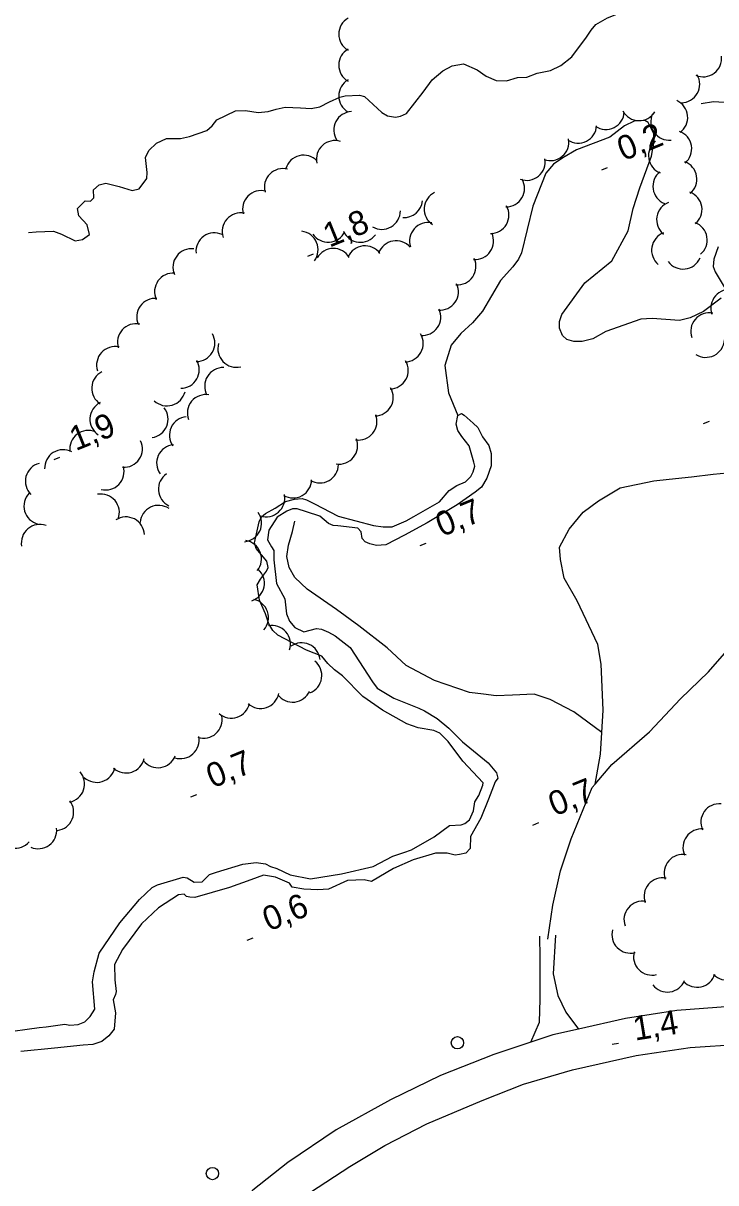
# Model space of a CAD drawing. Extents: x 362852 to 366875, y 5563573 to 5566479.
# Drawn here: x 363255.5 to 363367.7, y 5565029 to 5565216.9 of the extents above; entities that cross this region are included whole.
import ezdxf

# ---------------------------------------------------------------- set-up
doc = ezdxf.new("R2010")
doc.units = 0
for name, color, linetype in [('Niveau 19', 7, 'Continuous'), ('Niveau 2', 7, 'Continuous'), ('Niveau 21', 7, 'Continuous'), ('Niveau 22', 7, 'Continuous'), ('Niveau 3', 7, 'Continuous'), ('Niveau 36', 7, 'Continuous'), ('Niveau 4', 7, 'Continuous'), ('Niveau 44', 7, 'Continuous')]:
    doc.layers.add(name, color=color, linetype=linetype)

msp = doc.modelspace()

# ---------------------------------------------------------------- linework, layer by layer
at = {"layer": 'Niveau 19'}
for points in [[(363337.72, 5565051.74), (363339.09, 5565055), (363339.24, 5565058.74), (363339.21, 5565065.46), (363339.16, 5565068.93)], [(363341.7, 5565069.1), (363341.35, 5565062.82), (363342.08, 5565059.3), (363343.4, 5565056.6), (363345.44, 5565053.87)]]:
    msp.add_lwpolyline(points, dxfattribs=at)
at = {"layer": 'Niveau 2'}
for points in [[(363335.56, 5565208.08), (363337.09, 5565208.16), (363338.76, 5565208.8), (363340.89, 5565209.26), (363342.57, 5565210.02), (363344.35, 5565211.46), (363346.71, 5565214.64), (363347.49, 5565215.78), (363348.25, 5565216.67), (363350.16, 5565217.78), (363351.67, 5565218.35), (363353.44, 5565218.91), (363354.63, 5565219.53), (363355.49, 5565220.46), (363356.74, 5565221.8), (363359.2, 5565223.27), (363360.29, 5565223.66), (363361.2, 5565223.73), (363363.54, 5565224.27), (363364.76, 5565224.79), (363365.63, 5565225.4), (363366.7, 5565226.6), (363368.57, 5565228.26)], [(363256.34, 5565182.96), (363257.56, 5565183.08), (363260.4, 5565183.2), (363261.66, 5565182.73), (363263.87, 5565181.65), (363265.05, 5565181.83), (363266.19, 5565182.68), (363265.85, 5565184.23), (363264.5, 5565185.67), (363264.24, 5565186.88), (363265.49, 5565188.09), (363266.37, 5565188.08), (363266.89, 5565188.62), (363266.85, 5565189.92), (363267.78, 5565190.68), (363268.86, 5565190.95), (363271.03, 5565190.42), (363273.11, 5565189.79), (363274.24, 5565190.07), (363275.49, 5565191.72), (363275.58, 5565192.7), (363275.3, 5565195.16), (363275.84, 5565196.26), (363277.09, 5565197.47), (363278.67, 5565198.2), (363280.97, 5565198.22), (363282.42, 5565198.52), (363285.2, 5565199.5), (363286.08, 5565200.24), (363286.85, 5565201.25), (363289.87, 5565202.71), (363291.48, 5565202.76), (363293.56, 5565202.44), (363295.17, 5565202.61), (363296.47, 5565202.97), (363297.89, 5565203.31), (363300.39, 5565203.17), (363302.12, 5565203.08), (363303.51, 5565203.35), (363305.07, 5565204.13), (363306.75, 5565204.9), (363307.65, 5565205.15), (363309.93, 5565205.23), (363310.77, 5565205.02), (363313.55, 5565202.43), (363314.48, 5565201.87), (363315.81, 5565201.68), (363316.62, 5565201.83), (363317.58, 5565202.24), (363320.25, 5565205.74), (363321.73, 5565207.74), (363323.43, 5565209.2), (363324.98, 5565209.98), (363326.79, 5565210.3), (363329.01, 5565209.35), (363330.5, 5565208.34), (363332.11, 5565207.64), (363333.76, 5565207.58), (363335.56, 5565208.08)]]:
    msp.add_lwpolyline(points, dxfattribs=at)
at = {"layer": 'Niveau 21'}
for points in [[(363372.18, 5565057.69), (363361.37, 5565056.86), (363353.03, 5565055.6), (363345.44, 5565053.87), (363341.3, 5565052.93), (363331.73, 5565049.73), (363323.1, 5565046.35), (363314.99, 5565042.43), (363306.2, 5565037.55), (363298.33, 5565032.24), (363292.69, 5565027.74), (363288.13, 5565023.46), (363282, 5565017.44), (363277.14, 5565011.7), (363273.09, 5565006.11), (363268.51, 5564998.35), (363265.37, 5564991.56), (363261.94, 5564983.91), (363259.38, 5564977.44), (363256.38, 5564968.91), (363254.34, 5564962.36), (363252.17, 5564955.43), (363249.85, 5564948.72)], [(363302, 5565027.46), (363308.39, 5565031.6), (363314.05, 5565034.98), (363320.86, 5565038.54), (363329.82, 5565042.3), (363336.52, 5565044.94), (363344.45, 5565047.26), (363354.76, 5565049.58), (363363.55, 5565050.89), (363371.69, 5565051.43)]]:
    msp.add_lwpolyline(points, dxfattribs=at)
at = {"layer": 'Niveau 22'}
for points in [[(363348.12, 5565093.58), (363349.01, 5565098.42), (363349.22, 5565101.93), (363349.44, 5565105.55), (363349.13, 5565113.04), (363348.59, 5565116.19), (363345.24, 5565123.26), (363343.13, 5565126.96), (363342.5, 5565129.96), (363342.34, 5565131.97), (363343.94, 5565134.9), (363346.2, 5565137.65), (363348.69, 5565139.51), (363352.2, 5565141.61), (363357.66, 5565142.72), (363360.15, 5565143), (363363.76, 5565143.38), (363367.25, 5565143.8), (363370.66, 5565144.11), (363377.6, 5565144.77), (363378.68, 5565144.35), (363381.14, 5565142.58), (363382.45, 5565141.08)], [(363348.12, 5565093.58), (363350.82, 5565096.78), (363356.95, 5565102.05), (363361.98, 5565107.4), (363366.5, 5565111.79), (363371.38, 5565117.35), (363375.25, 5565120.96), (363378.11, 5565124.16), (363380.17, 5565127.03), (363381.3, 5565130.46), (363381.46, 5565134.85), (363382.22, 5565139.86), (363382.45, 5565141.08), (363382.86, 5565143.3)], [(363349.22, 5565101.93), (363344.68, 5565105.27), (363340.85, 5565107.29), (363338.27, 5565108.14), (363334.76, 5565107.98), (363332.11, 5565107.87), (363330.05, 5565108.14), (363327.79, 5565108.42), (363322.12, 5565110.35), (363317.54, 5565112.81), (363314.45, 5565115.69), (363309.83, 5565119.21), (363306.23, 5565121.89), (363301.46, 5565125.17), (363299.49, 5565127.04), (363298.56, 5565128.66), (363298.18, 5565130.45), (363298.46, 5565132.32), (363299.1, 5565134.54), (363299.47, 5565136.2)], [(363340.46, 5565068.45), (363341.25, 5565073.96), (363342.53, 5565079.52), (363344.24, 5565084.72), (363347.67, 5565093.05), (363348.12, 5565093.58)]]:
    msp.add_lwpolyline(points, dxfattribs=at)
at = {"layer": 'Niveau 3'}
for p, q in [((363349.2, 5565193.15), (363350.16, 5565193.54)), ((363301.56, 5565179.14), (363302.52, 5565179.53)), ((363365.69, 5565152), (363366.65, 5565152.39)), ((363260.47, 5565146.17), (363261.43, 5565146.56)), ((363319.78, 5565132.25), (363320.74, 5565132.64)), ((363282.63, 5565091.5), (363283.59, 5565091.89)), ((363338.06, 5565086.95), (363339.02, 5565087.34)), ((363291.74, 5565068.3), (363292.7, 5565068.69)), ((363350.87, 5565051.45), (363351.9, 5565051.61))]:
    msp.add_line(p, q, dxfattribs=at)
at = {"layer": 'Niveau 36'}
for centre in [(363325.81, 5565051.66), (363286.13, 5565030.46)]:
    msp.add_circle(centre, 1, dxfattribs=at)
at = {"layer": 'Niveau 4'}
for points in [[(363365.3, 5565203.87), (363367.29, 5565204.2), (363369.03, 5565204.12), (363370.73, 5565203.64), (363372.63, 5565202.55), (363375, 5565200.66), (363376.86, 5565198.17), (363378.35, 5565194.91), (363379.99, 5565190.7), (363380.49, 5565188.77), (363380.49, 5565186.83), (363379.92, 5565186.09), (363379.07, 5565185.29), (363378.03, 5565184.28), (363377, 5565183.77)], [(363368.56, 5565172.32), (363365.68, 5565170.16), (363363.54, 5565169.14), (363361.82, 5565168.73), (363357.35, 5565169.05), (363355.53, 5565168.92), (363349.89, 5565166.93), (363347.76, 5565165.72), (363346.05, 5565165.32), (363344.68, 5565165.3), (363343.53, 5565165.64), (363342.82, 5565166.28), (363342.38, 5565167.48), (363342.37, 5565168.55), (363342.71, 5565169.69), (363346.45, 5565174.84), (363350.86, 5565178.39), (363353.46, 5565183.25), (363354.27, 5565186.85), (363355.36, 5565190.2), (363357.28, 5565195.34), (363357.7, 5565197.77), (363357.65, 5565198.95), (363356.74, 5565200.82), (363356.16, 5565201.15), (363354.47, 5565201), (363352.89, 5565200.28), (363350.53, 5565198.41), (363345.1, 5565196.38), (363342.89, 5565195.08), (363341.37, 5565194.06), (363340.16, 5565192.61), (363338.01, 5565187.25), (363336.22, 5565179.71), (363335.71, 5565178.68), (363334.79, 5565177.42), (363332.78, 5565175.19), (363329.9, 5565170.22), (363328.25, 5565168.33), (363326.36, 5565166.63), (363324.78, 5565164.71), (363323.78, 5565161.4), (363324.37, 5565157), (363325.88, 5565153.33)], [(363368.07, 5565180.65), (363367.34, 5565178.65), (363367.27, 5565177.49), (363367.57, 5565176.61), (363369.04, 5565174.15)], [(363317.13, 5565082.51), (363318.4, 5565082.92), (363322.05, 5565085.01), (363324.53, 5565086.87), (363326.43, 5565086.98), (363327.04, 5565087.17), (363327.79, 5565087.8), (363328.43, 5565089.26), (363328.63, 5565090.73), (363329.27, 5565091.75), (363329.95, 5565093.42), (363329.97, 5565093.8), (363326.67, 5565097.32), (363324.34, 5565100.49), (363322.95, 5565101.85), (363322.02, 5565102.28), (363319.45, 5565102.71), (363317.6, 5565103.37), (363313.67, 5565105.56), (363310.47, 5565107.79), (363307.19, 5565111.13), (363305.9, 5565112.1), (363304.83, 5565113.15), (363303.84, 5565114.31), (363301.36, 5565115.28), (363296.75, 5565117.74), (363295.94, 5565118.47), (363295.28, 5565119.58), (363294.74, 5565121.17), (363293.74, 5565123.39), (363293.39, 5565125.88), (363293.89, 5565126.78), (363294.91, 5565128.09), (363295.16, 5565128.7), (363294.92, 5565129.72), (363293.23, 5565131.78), (363292.93, 5565132.66), (363293.68, 5565136.11), (363294.09, 5565136.92), (363294.7, 5565137.42), (363296.28, 5565138.28), (363297.97, 5565139.36), (363299.42, 5565139.78), (363300.65, 5565139.85), (363301.36, 5565139.65), (363302.69, 5565139.02), (363306.48, 5565137.03), (363312.22, 5565135.48), (363313.81, 5565135.27), (363315.27, 5565135.25), (363316.74, 5565135.93), (363317.54, 5565136.26), (363318.75, 5565136.96), (363322.91, 5565139.33), (363324.46, 5565141.18), (363325.7, 5565141.95), (363327.14, 5565142.55), (363327.98, 5565143.41), (363328.39, 5565144.21), (363328.64, 5565145.13), (363328.5, 5565145.76), (363327.71, 5565148.38), (363326.51, 5565149.89), (363325.9, 5565150.89), (363325.61, 5565151.9), (363325.88, 5565153.33), (363326.5, 5565153.65), (363326.92, 5565153.39), (363328.35, 5565152.1), (363329.15, 5565151.38), (363329.86, 5565149.85), (363330.93, 5565148.48), (363331.29, 5565147.18), (363331.26, 5565145.16), (363330.59, 5565143.18), (363329.71, 5565141.68), (363328.72, 5565140.89), (363325.76, 5565138.83), (363320.94, 5565135.93), (363317.26, 5565133.95), (363314.22, 5565132.36), (363312.71, 5565132.23), (363311.63, 5565132.53), (363310.88, 5565132.84), (363310.39, 5565133.39), (363310.2, 5565134.44), (363309.7, 5565135.05), (363306.45, 5565135.44), (363305.68, 5565135.5), (363304.92, 5565135.81), (363303.55, 5565136.99), (363301.36, 5565137.7), (363299.84, 5565138.2), (363299.08, 5565138.19), (363298.17, 5565137.81), (363296.63, 5565136.85), (363295.27, 5565134.71), (363295.04, 5565133.17), (363295.72, 5565132.01), (363296.07, 5565131.46), (363296.1, 5565129.9)], [(363296.1, 5565129.9), (363296.49, 5565126.11), (363297.86, 5565123.61), (363297.95, 5565122.64), (363298.12, 5565121.2), (363298.63, 5565119.98), (363299.5, 5565118.96), (363300.93, 5565118.24), (363302.97, 5565118.78), (363303.82, 5565118.7), (363304.95, 5565118.23), (363306.03, 5565117.62), (363308.45, 5565115.74), (363312.05, 5565110.15), (363312.79, 5565109.15), (363315.54, 5565107.53), (363319.56, 5565105.89), (363320.49, 5565105.47), (363322.53, 5565104.19), (363324.43, 5565102.66), (363326.62, 5565100.44), (363330.81, 5565097.04), (363332.13, 5565095.4), (363332.36, 5565094.55), (363331.93, 5565093.93), (363330.84, 5565091.15), (363329.62, 5565088.07), (363327.92, 5565085.09), (363327.87, 5565083.12), (363327.17, 5565082.39), (363326.14, 5565082.15), (363325.43, 5565082.04), (363324.16, 5565082.38), (363322.26, 5565082.4), (363318.64, 5565081.32), (363315.46, 5565079.92), (363311.89, 5565077.8), (363310.71, 5565078.06), (363308, 5565077.93), (363304.93, 5565076.57), (363303.23, 5565076.43), (363300.93, 5565076.53), (363299.03, 5565076.86), (363298.63, 5565077.51), (363296.34, 5565078.5), (363294.38, 5565078.81), (363292.36, 5565078.09), (363288.88, 5565076.81), (363283.27, 5565075.21), (363282.44, 5565075.24), (363281.95, 5565075.35), (363281.54, 5565075.74), (363280.65, 5565075.62), (363277.39, 5565073.5), (363274.65, 5565070.91), (363271.55, 5565066.78), (363270.25, 5565064.35), (363270.29, 5565061.85), (363270.51, 5565059.99), (363270.42, 5565059.46), (363270.02, 5565058.6), (363270.4, 5565056.5), (363270.2, 5565053.84), (363269.33, 5565052.78), (363268.2, 5565051.87), (363266.77, 5565051.39), (363265.18, 5565051.29), (363260.55, 5565050.79), (363255.07, 5565050.25)], [(363251.84, 5565053.29), (363258.08, 5565054.15), (363259.17, 5565054.23), (363262.19, 5565054.68), (363263.01, 5565054.52), (363264.36, 5565054.59), (363265.48, 5565055.06), (363266.32, 5565055.91), (363267.07, 5565057.11), (363266.71, 5565061.55), (363266.98, 5565063.16), (363267.77, 5565066.2), (363271.11, 5565071.12), (363274.32, 5565074.85), (363276.37, 5565076.84), (363277.25, 5565077.27), (363281.38, 5565078.5), (363282.05, 5565078.41), (363283.17, 5565077.69), (363284.47, 5565077.73), (363285.67, 5565078.92), (363286.76, 5565079.32), (363291.05, 5565080.61), (363293.2, 5565080.89), (363294.74, 5565080.65), (363295.54, 5565080.24), (363296.56, 5565079.91), (363298.7, 5565078.86), (363302.03, 5565078.25), (363307.04, 5565079.03), (363312.18, 5565080.25), (363315.33, 5565081.88), (363317.13, 5565082.51)]]:
    msp.add_lwpolyline(points, dxfattribs=at)
at = {"layer": 'Niveau 44'}
for centre, start, end in [((363309.6, 5565215.11), 119.9012, 239.8792), ((363309.6, 5565210.11), 119.9732, 239.9512), ((363365.62, 5565211.21), 246.801, 6.7789), ((363309.59, 5565205.11), 119.9732, 239.9512), ((363362.07, 5565207), 270.6967, 30.6747), ((363360.13, 5565201.61), 305.8561, 65.8341), ((363308.79, 5565199.58), 92.8131, 212.791), ((363349.86, 5565202.68), 236.3267, 356.3047), ((363355.26, 5565204.11), 208.4181, 328.396), ((363360.15, 5565200.94), 155.3508, 275.3288), ((363345.38, 5565200.46), 236.3267, 356.3047), ((363360.78, 5565196.55), 309.6483, 69.6263), ((363305.97, 5565194.88), 72.6229, 192.6009), ((363340.88, 5565197.63), 249.8513, 9.8292), ((363359.78, 5565195.41), 128.1056, 248.0835), ((363300.9, 5565192.51), 43.7336, 163.7115), ((363337.04, 5565194.43), 249.8513, 9.8292), ((363361.62, 5565191.62), 309.6483, 69.6263), ((363297.54, 5565190.33), 75.2806, 195.2585), ((363360.49, 5565190.46), 128.1056, 248.0835), ((363333.69, 5565190.13), 269.7324, 29.7103), ((363294.02, 5565186.78), 75.2806, 195.2585), ((363317.16, 5565188.4), 266.3953, 354.7644), ((363323.44, 5565186.77), 116.2515, 236.2294), ((363362.45, 5565186.69), 309.6483, 69.6263), ((363290.71, 5565183.15), 78.6573, 198.6353), ((363313.57, 5565186.49), 239.9843, 359.9623), ((363331.17, 5565185.81), 269.7324, 29.7103), ((363361.09, 5565185.05), 110.6062, 230.5841), ((363321.06, 5565181.58), 78.4323, 198.4102), ((363363.29, 5565181.76), 309.6483, 69.6263), ((363286.46, 5565179.92), 65.0897, 185.0676), ((363300.25, 5565180.2), 322.9409, 82.9188), ((363304.87, 5565184.41), 214.0146, 333.9925), ((363310.11, 5565184.39), 203.7344, 323.7124), ((363328.68, 5565181.61), 265.2743, 25.2522), ((363360.27, 5565180.12), 110.6062, 230.5841), ((363310.85, 5565177.82), 36.4128, 156.3907), ((363315.89, 5565178.65), 40.5294, 160.5073), ((363282.73, 5565177.35), 82.9609, 202.9389), ((363305.73, 5565177.4), 30.9429, 150.9209), ((363325.83, 5565177.5), 265.2743, 25.2522), ((363362.37, 5565180.06), 216.6326, 336.6105), ((363279.75, 5565173.39), 84.6841, 204.662), ((363322.98, 5565173.39), 265.2743, 25.2522), ((363369.88, 5565170.74), 79.3498, 199.3278), ((363276.86, 5565169.31), 84.6841, 204.662), ((363320.13, 5565169.29), 265.2743, 25.2522), ((363366.62, 5565166.95), 79.3498, 199.3278), ((363273.73, 5565165.19), 77.7633, 197.7412), ((363283.52, 5565165.06), 269.6619, 29.6398), ((363317.28, 5565165), 271.0295, 31.0074), ((363366.08, 5565165.74), 236.7407, 356.7186), ((363270.36, 5565161.49), 77.7633, 197.7412), ((363290, 5565164.14), 163.776, 283.7539), ((363280.99, 5565160.73), 270.4079, 30.3859), ((363314.86, 5565160.63), 271.0295, 31.0074), ((363269.57, 5565157.72), 116.7321, 236.71), ((363287.88, 5565158.09), 88.6497, 208.6276), ((363278.77, 5565157.88), 226.38, 346.358), ((363285.06, 5565153.71), 80.4301, 200.4081), ((363312.43, 5565156.25), 271.0295, 31.0074), ((363269.28, 5565152.72), 116.7321, 236.71), ((363275.95, 5565152.72), 277.5677, 37.5457), ((363282.16, 5565150.14), 95.3978, 215.3757), ((363309.78, 5565152.34), 261.2312, 21.2091), ((363266.02, 5565147.89), 67.4202, 187.3981), ((363271.79, 5565147.92), 265.7387, 25.7166), ((363280.08, 5565145.59), 95.3978, 215.3757), ((363306.65, 5565148.44), 261.2312, 21.2091), ((363261.94, 5565144.78), 62.2426, 182.2206), ((363258.82, 5565142.66), 105.2163, 225.1943), ((363268.82, 5565144.25), 255.9271, 15.9051), ((363303.55, 5565145.39), 239.2958, 359.2737), ((363280.37, 5565141.39), 124.3646, 244.3425), ((363299.19, 5565142.95), 239.2958, 359.2737), ((363258.59, 5565138.63), 135.884, 255.8619), ((363268.05, 5565137.59), 340.0566, 100.0345), ((363294.85, 5565139.91), 251.7083, 11.6862), ((363277.4, 5565135.76), 55.6368, 175.6148), ((363291.09, 5565135.86), 274.8668, 34.8448), ((363258.16, 5565132.67), 70.403, 190.381), ((363272.11, 5565133.88), 2.7945, 122.7724), ((363291.07, 5565130.08), 320.9771, 80.9551), ((363291.55, 5565126.15), 288.2703, 48.2482), ((363292.22, 5565120.57), 318.6792, 78.6572), ((363295.78, 5565116.28), 341.3148, 101.2927), ((363300.58, 5565113.48), 5.9871, 125.965), ((363300.85, 5565111.19), 291.0379, 51.0158), ((363293.93, 5565108.84), 228.4788, 348.4567), ((363299.12, 5565109.86), 216.5692, 336.5472), ((363289.19, 5565107.26), 228.4788, 348.4567), ((363284.7, 5565104.02), 251.7245, 11.7024), ((363280.97, 5565100.7), 251.7245, 11.7024), ((363272.14, 5565098.38), 227.6661, 347.644), ((363277.31, 5565099.24), 218.5936, 338.5715), ((363267.38, 5565096.86), 227.6661, 347.644), ((363262.42, 5565093.61), 281.1966, 41.1746), ((363260.64, 5565089.05), 277.5178, 37.4958), ((363368.26, 5565087.39), 84.5902, 204.5681), ((363254.15, 5565086.17), 199.9961, 319.9741), ((363257.9, 5565086.1), 246.293, 6.271), ((363365.36, 5565083.32), 84.5902, 204.5681), ((363362.32, 5565079.18), 79.3427, 199.3207), ((363359.06, 5565075.39), 79.3427, 199.3207), ((363355.8, 5565071.59), 79.3427, 199.3207), ((363353.85, 5565069.18), 164.4066, 284.3845), ((363357.35, 5565065.61), 164.4066, 284.3845), ((363369.51, 5565064.8), 223.1922, 343.1701), ((363364.64, 5565063.66), 223.1922, 343.1701), ((363359.85, 5565062.87), 217.7217, 337.6996)]:
    msp.add_arc(centre, 3, start, end, dxfattribs=at)

# ---------------------------------------------------------------- texts
at = {"layer": 'Niveau 3'}
for s, rotation, p in [('0,2  ', 22.09, (363352.71, 5565194.51)), ('1,8  ', 22.09, (363305.07, 5565180.5)), ('1,9  ', 22.09, (363263.98, 5565147.53)), ('0,7  ', 22.09, (363323.29, 5565133.61)), ('0,7  ', 22.09, (363286.14, 5565092.86)), ('0,7  ', 22.09, (363341.57, 5565088.31)), ('0,6  ', 22.09, (363295.25, 5565069.66)), ('1,4  ', 9.2478, (363354.6, 5565051.99))]:
    msp.add_text(s, height=3.93, rotation=rotation, dxfattribs=at).set_placement(p)

doc.saveas('drawing.dxf')
